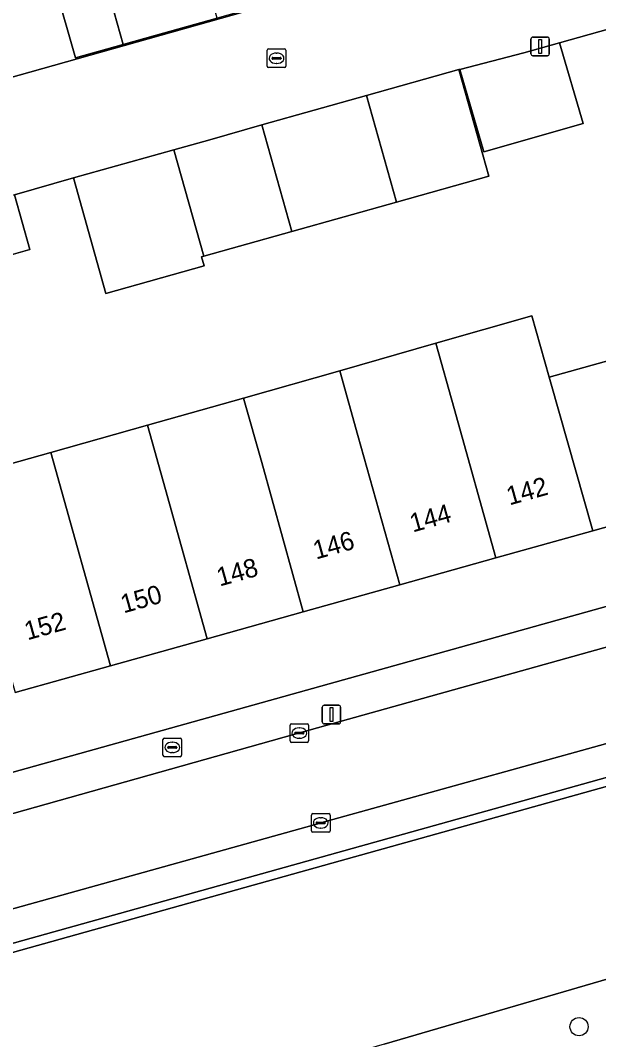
# Model space of a CAD drawing. Extents: x 159626 to 160723, y 388173 to 389416.
# Drawn here: x 159926.3 to 159957.4, y 388256.3 to 388311.2 of the extents above; entities that cross this region are included whole.
import ezdxf

# ---------------------------------------------------------------- set-up
doc = ezdxf.new("R2010")
doc.units = 0
for name, color, linetype in [('IMGEO_Boom', 7, 'Continuous'), ('IMGEO_Brandkraan', 7, 'Continuous'), ('IMGEO_Erf', 7, 'Continuous'), ('IMGEO_Groenvoorziening', 7, 'Continuous'), ('IMGEO_Kolk', 7, 'Continuous'), ('IMGEO_Lichtmast', 7, 'Continuous'), ('IMGEO_Pand', 7, 'Continuous'), ('IMGEO_Pand_nummerreeks', 7, 'Continuous'), ('IMGEO_Parkeervlak_open', 7, 'Continuous'), ('IMGEO_Rijbaan_lokaal_open', 7, 'Continuous'), ('IMGEO_Voetpad_open', 7, 'Continuous')]:
    doc.layers.add(name, color=color, linetype=linetype)

msp = doc.modelspace()

# ---------------------------------------------------------------- linework, layer by layer
at = {"layer": 'IMGEO_Boom'}
msp.add_circle((159956.381, 388256.959), 0.489, dxfattribs=at)
at = {"layer": 'IMGEO_Brandkraan'}
for p, q in [((159933.974, 388271.574), (159933.974, 388272.426)), ((159934.049, 388272.5), (159934.901, 388272.5)), ((159934.975, 388272.426), (159934.975, 388271.574)), ((159934.233, 388271.994), (159934.233, 388272.006)), ((159934.671, 388271.957), (159934.273, 388271.957)), ((159934.276, 388272.043), (159934.674, 388272.043)), ((159934.462, 388272.28), (159934.487, 388272.28)), ((159934.717, 388272.006), (159934.717, 388271.994)), ((159934.901, 388271.5), (159934.049, 388271.5)), ((159934.485, 388271.72), (159934.46, 388271.72))]:
    msp.add_line(p, q, dxfattribs=at)
for points in [[(159933.974, 388271.574), (159933.974, 388272.426)], [(159934.049, 388272.5), (159934.901, 388272.5)], [(159934.975, 388272.426), (159934.975, 388271.574)], [(159934.901, 388271.5), (159934.049, 388271.5)]]:
    msp.add_lwpolyline(points, dxfattribs=at)
for centre, radius, start, end in [((159934.051, 388272.424), 0.0765, 91.552, 178.448), ((159934.051, 388272.424), 0.0765, 91.552, 178.448), ((159934.899, 388272.424), 0.0765, 1.552, 88.448), ((159934.899, 388272.424), 0.0765, 1.552, 88.448), ((159934.273, 388272.003), 0.0403, 85.8775, 175.7526), ((159934.27, 388271.993), 0.0366, 178.938, 274.7102), ((159934.674, 388272), 0.043, 264.8664, 352.4533), ((159934.678, 388272.005), 0.0386, 1.7309, 96.639), ((159934.051, 388271.576), 0.0765, 181.552, 268.448), ((159934.051, 388271.576), 0.0765, 181.552, 268.448), ((159934.899, 388271.576), 0.0765, 271.552, 358.448), ((159934.899, 388271.576), 0.0765, 271.552, 358.448)]:
    msp.add_arc(centre, radius, start, end, dxfattribs=at)
for centre, major_axis, ratio, start_param, end_param in [((159934.461, 388272), (-0.387, 0.002), 0.722429, 4.712389, 7.853982), ((159934.486, 388272), (-0.39, 0.002), 0.717154, 1.570796, 4.712389)]:
    msp.add_ellipse(centre, major_axis=major_axis, ratio=ratio, start_param=start_param, end_param=end_param, dxfattribs=at)
at = {"layer": 'IMGEO_Erf'}
msp.add_lwpolyline([(159935.341, 388316.79), (159940.404, 388318.215), (159941.125, 388315.65), (159941.446, 388315.74), (159943.208, 388316.233), (159944.033, 388313.292), (159942.262, 388312.794), (159936.89, 388311.284), (159933.55, 388310.344), (159931.827, 388309.859), (159929.259, 388309.136), (159928.176, 388312.987), (159930.573, 388313.662), (159930.832, 388312.696), (159931.031, 388312.752), (159932.738, 388313.232), (159932.001, 388315.85)], close=True, dxfattribs=at)
for points in [[(159888.385, 388312.59), (159893.047, 388296.039), (159893.76, 388296.24), (159895.193, 388299.636), (159898.582, 388300.586), (159898.627, 388300.424), (159947.315, 388314.161)], [(159974.832, 388311.182), (159967.061, 388308.893), (159965.933, 388312.938), (159955.328, 388309.946), (159956.603, 388305.611), (159951.262, 388304.078), (159949.964, 388308.52), (159949.904, 388308.505), (159951.517, 388302.758), (159946.544, 388301.362), (159940.912, 388299.782), (159938.102, 388298.993), (159936.172, 388298.452), (159936.052, 388298.418), (159936.188, 388297.933), (159930.901, 388296.453), (159929.16, 388302.674), (159925.978, 388301.769), (159926.807, 388298.808), (159925.022, 388298.308)], [(159893.644, 388261.656), (159940.482, 388274.742), (160000, 388291.371), (160013.03, 388294.925), (160013.985, 388295.31)], [(159922.75, 388286.426), (159927.938, 388287.889), (159933.151, 388289.359), (159938.316, 388290.816), (159943.492, 388292.276), (159948.671, 388293.777), (159953.833, 388295.244), (159954.771, 388291.945), (159960.048, 388293.422), (159961.018, 388289.955), (159962.366, 388285.14), (159957.122, 388283.672), (159951.908, 388282.212), (159946.73, 388280.763), (159941.533, 388279.308), (159936.347, 388277.856), (159931.153, 388276.402), (159926.023, 388274.966)]]:
    msp.add_lwpolyline(points, dxfattribs=at)
at = {"layer": 'IMGEO_Groenvoorziening'}
for points in [[(160020.117, 388276.986), (160019.381, 388280.018), (160019.313, 388280.785), (160019.315, 388281.813), (160019.579, 388287.147), (160016.393, 388286.257), (160000, 388281.676), (159943.07, 388265.766), (159923.296, 388260.24), (159886.729, 388250), (159844.944, 388238.299), (159842.813, 388239.959), (159842.555, 388239.919), (159842.41, 388239.878), (159841.82, 388239.721)], [(160005.426, 388271.742), (160015.167, 388274.35), (160014.256, 388277.622), (159986.028, 388269.523), (159986.438, 388268.086), (159971.092, 388263.372), (159969.703, 388262.967), (159962.179, 388260.771), (159945.882, 388256.016), (159926.651, 388250.405), (159925.196, 388250), (159916.577, 388248.216), (159892.687, 388240.775), (159833.979, 388224.356)], [(159945.882, 388256.016), (159962.179, 388260.771), (159961.673, 388262.536), (159970.684, 388265.121), (159986.028, 388269.523), (160014.256, 388277.622), (160015.167, 388274.35), (160015.516, 388274.443)]]:
    msp.add_lwpolyline(points, dxfattribs=at)
at = {"layer": 'IMGEO_Kolk'}
for p, q in [((159939.59, 388308.692), (159939.59, 388309.544)), ((159939.665, 388309.618), (159940.517, 388309.618)), ((159940.078, 388309.398), (159940.103, 388309.398)), ((159940.591, 388309.544), (159940.591, 388308.692)), ((159939.849, 388309.112), (159939.849, 388309.124)), ((159940.287, 388309.075), (159939.889, 388309.075)), ((159939.892, 388309.161), (159940.29, 388309.161)), ((159940.101, 388308.838), (159940.076, 388308.838)), ((159940.333, 388309.124), (159940.333, 388309.112)), ((159940.517, 388308.618), (159939.665, 388308.618)), ((159940.818, 388272.347), (159940.818, 388273.199)), ((159940.893, 388273.273), (159941.745, 388273.273)), ((159941.306, 388273.053), (159941.331, 388273.053)), ((159941.819, 388273.199), (159941.819, 388272.347)), ((159941.077, 388272.767), (159941.077, 388272.779)), ((159941.515, 388272.73), (159941.117, 388272.73)), ((159941.12, 388272.816), (159941.518, 388272.816)), ((159941.329, 388272.493), (159941.304, 388272.493)), ((159941.561, 388272.779), (159941.561, 388272.767)), ((159941.745, 388272.273), (159940.893, 388272.273)), ((159941.973, 388267.507), (159941.973, 388268.359)), ((159942.048, 388268.433), (159942.9, 388268.433)), ((159942.461, 388268.213), (159942.486, 388268.213)), ((159942.974, 388268.359), (159942.974, 388267.507)), ((159942.232, 388267.927), (159942.232, 388267.939)), ((159942.67, 388267.89), (159942.272, 388267.89)), ((159942.275, 388267.976), (159942.673, 388267.976)), ((159942.484, 388267.653), (159942.459, 388267.653)), ((159942.716, 388267.939), (159942.716, 388267.927)), ((159942.9, 388267.433), (159942.048, 388267.433))]:
    msp.add_line(p, q, dxfattribs=at)
for points in [[(159939.59, 388308.692), (159939.59, 388309.544)], [(159939.665, 388309.618), (159940.517, 388309.618)], [(159940.591, 388309.544), (159940.591, 388308.692)], [(159940.517, 388308.618), (159939.665, 388308.618)], [(159940.818, 388272.347), (159940.818, 388273.199)], [(159940.893, 388273.273), (159941.745, 388273.273)], [(159941.819, 388273.199), (159941.819, 388272.347)], [(159941.745, 388272.273), (159940.893, 388272.273)], [(159941.973, 388267.507), (159941.973, 388268.359)], [(159942.048, 388268.433), (159942.9, 388268.433)], [(159942.974, 388268.359), (159942.974, 388267.507)], [(159942.9, 388267.433), (159942.048, 388267.433)]]:
    msp.add_lwpolyline(points, dxfattribs=at)
for centre, radius, start, end in [((159939.667, 388309.542), 0.0765, 91.552, 178.448), ((159939.667, 388309.542), 0.0765, 91.552, 178.448), ((159940.515, 388309.542), 0.0765, 1.552, 88.448), ((159940.515, 388309.542), 0.0765, 1.552, 88.448), ((159939.667, 388308.694), 0.0765, 181.552, 268.448), ((159939.667, 388308.694), 0.0765, 181.552, 268.448), ((159939.889, 388309.121), 0.0403, 85.8775, 175.7526), ((159939.886, 388309.111), 0.0366, 178.938, 274.7102), ((159940.29, 388309.118), 0.043, 264.8664, 352.4533), ((159940.294, 388309.123), 0.0386, 1.7309, 96.639), ((159940.515, 388308.694), 0.0765, 271.552, 358.448), ((159940.515, 388308.694), 0.0765, 271.552, 358.448), ((159940.895, 388273.197), 0.0765, 91.552, 178.448), ((159940.895, 388273.197), 0.0765, 91.552, 178.448), ((159941.743, 388273.197), 0.0765, 1.552, 88.448), ((159941.743, 388273.197), 0.0765, 1.552, 88.448), ((159941.117, 388272.776), 0.0403, 85.8775, 175.7526), ((159941.114, 388272.766), 0.0366, 178.938, 274.7102), ((159941.518, 388272.773), 0.043, 264.8664, 352.4533), ((159941.522, 388272.778), 0.0386, 1.7309, 96.639), ((159940.895, 388272.349), 0.0765, 181.552, 268.448), ((159940.895, 388272.349), 0.0765, 181.552, 268.448), ((159941.743, 388272.349), 0.0765, 271.552, 358.448), ((159941.743, 388272.349), 0.0765, 271.552, 358.448), ((159942.05, 388268.357), 0.0765, 91.552, 178.448), ((159942.05, 388268.357), 0.0765, 91.552, 178.448), ((159942.898, 388268.357), 0.0765, 1.552, 88.448), ((159942.898, 388268.357), 0.0765, 1.552, 88.448), ((159942.05, 388267.509), 0.0765, 181.552, 268.448), ((159942.05, 388267.509), 0.0765, 181.552, 268.448), ((159942.272, 388267.936), 0.0403, 85.8775, 175.7526), ((159942.269, 388267.926), 0.0366, 178.938, 274.7102), ((159942.673, 388267.933), 0.043, 264.8664, 352.4533), ((159942.677, 388267.938), 0.0386, 1.7309, 96.639), ((159942.898, 388267.509), 0.0765, 271.552, 358.448), ((159942.898, 388267.509), 0.0765, 271.552, 358.448)]:
    msp.add_arc(centre, radius, start, end, dxfattribs=at)
for centre, major_axis, ratio, start_param, end_param in [((159940.077, 388309.118), (-0.387, 0.002), 0.722429, 4.712389, 7.853982), ((159940.102, 388309.118), (-0.39, 0.002), 0.717154, 1.570796, 4.712389), ((159941.305, 388272.773), (-0.387, 0.002), 0.722429, 4.712389, 7.853982), ((159941.33, 388272.773), (-0.39, 0.002), 0.717154, 1.570796, 4.712389), ((159942.46, 388267.933), (-0.387, 0.002), 0.722429, 4.712389, 7.853982), ((159942.485, 388267.933), (-0.39, 0.002), 0.717154, 1.570796, 4.712389)]:
    msp.add_ellipse(centre, major_axis=major_axis, ratio=ratio, start_param=start_param, end_param=end_param, dxfattribs=at)
at = {"layer": 'IMGEO_Lichtmast'}
for p, q in [((159953.787, 388309.352), (159953.787, 388310.152)), ((159953.787, 388310.152), (159953.787, 388309.352)), ((159953.887, 388310.252), (159954.677, 388310.252)), ((159954.677, 388310.252), (159953.887, 388310.252)), ((159954.777, 388310.152), (159954.777, 388309.352)), ((159954.777, 388309.352), (159954.777, 388310.152)), ((159954.677, 388309.252), (159953.887, 388309.252)), ((159953.887, 388309.252), (159954.677, 388309.252)), ((159942.55, 388273.371), (159942.55, 388274.171)), ((159942.55, 388274.171), (159942.55, 388273.371)), ((159942.65, 388274.271), (159943.44, 388274.271)), ((159943.44, 388274.271), (159942.65, 388274.271)), ((159943.54, 388274.171), (159943.54, 388273.371)), ((159943.54, 388273.371), (159943.54, 388274.171)), ((159943.44, 388273.271), (159942.65, 388273.271)), ((159942.65, 388273.271), (159943.44, 388273.271))]:
    msp.add_line(p, q, dxfattribs=at)
for points in [[(159954.207, 388310.127), (159954.357, 388310.127), (159954.357, 388309.377), (159954.207, 388309.377), (159954.207, 388310.127)], [(159942.97, 388274.146), (159943.12, 388274.146), (159943.12, 388273.396), (159942.97, 388273.396), (159942.97, 388274.146)]]:
    msp.add_lwpolyline(points, dxfattribs=at)
for centre, start, end in [((159953.887, 388310.152), 90, 180), ((159953.887, 388310.152), 90, 180), ((159954.677, 388310.152), 0, 90), ((159954.677, 388310.152), 360, 90), ((159953.887, 388309.352), 180, 270), ((159953.887, 388309.352), 180, 270), ((159954.677, 388309.352), 270, 0), ((159954.677, 388309.352), 270, 0), ((159942.65, 388274.171), 90, 180), ((159942.65, 388274.171), 90, 180), ((159943.44, 388274.171), 0, 90), ((159943.44, 388274.171), 360, 90), ((159942.65, 388273.371), 180, 270), ((159942.65, 388273.371), 180, 270), ((159943.44, 388273.371), 270, 0), ((159943.44, 388273.371), 270, 0)]:
    msp.add_arc(centre, 0.1, start, end, dxfattribs=at)
at = {"layer": 'IMGEO_Pand'}
for points in [[(159935.341, 388316.79), (159932.001, 388315.85), (159932.738, 388313.232), (159931.031, 388312.752), (159931.827, 388309.859), (159933.55, 388310.344), (159936.89, 388311.284)], [(159931.031, 388312.752), (159930.832, 388312.696), (159930.573, 388313.662), (159928.176, 388312.987), (159929.259, 388309.136), (159931.827, 388309.859)], [(159955.328, 388309.946), (159953.401, 388309.406), (159949.964, 388308.52), (159951.262, 388304.078), (159956.603, 388305.611)], [(159946.544, 388301.362), (159951.517, 388302.758), (159949.904, 388308.505), (159944.934, 388307.11)], [(159946.544, 388301.362), (159944.934, 388307.11), (159939.299, 388305.529), (159940.912, 388299.782)], [(159936.172, 388298.452), (159938.102, 388298.993), (159940.912, 388299.782), (159939.299, 388305.529), (159936.498, 388304.727), (159934.562, 388304.185)], [(159936.172, 388298.452), (159934.562, 388304.185), (159929.16, 388302.674), (159930.901, 388296.453), (159936.188, 388297.933), (159936.052, 388298.418)], [(159925.978, 388301.769), (159924.196, 388301.262), (159925.022, 388298.308), (159926.807, 388298.808)], [(159948.671, 388293.777), (159949.658, 388290.245), (159951.908, 388282.212), (159957.122, 388283.672), (159954.841, 388291.698), (159954.771, 388291.945), (159953.833, 388295.244)], [(159943.492, 388292.276), (159944.475, 388288.792), (159946.73, 388280.763), (159951.908, 388282.212), (159949.658, 388290.245), (159948.671, 388293.777)], [(159954.771, 388291.945), (159954.841, 388291.698), (159957.122, 388283.672), (159962.366, 388285.14), (159961.018, 388289.955), (159960.048, 388293.422)], [(159938.316, 388290.816), (159939.292, 388287.34), (159941.533, 388279.308), (159946.73, 388280.763), (159944.475, 388288.792), (159943.492, 388292.276)], [(159936.347, 388277.856), (159941.533, 388279.308), (159939.292, 388287.34), (159938.316, 388290.816), (159933.151, 388289.359), (159934.119, 388285.889)], [(159936.347, 388277.856), (159934.119, 388285.889), (159933.151, 388289.359), (159927.938, 388287.889), (159931.153, 388276.402)], [(159922.75, 388286.426), (159926.023, 388274.966), (159931.153, 388276.402), (159927.938, 388287.889)]]:
    msp.add_lwpolyline(points, close=True, dxfattribs=at)
at = {"layer": 'IMGEO_Parkeervlak_open'}
for points in [[(160015.391, 388288.325), (160013.445, 388287.791), (160000.787, 388284.187), (160000, 388283.967), (159961.24, 388273.152), (159942.469, 388267.934), (159942.447, 388267.928), (159922.721, 388262.424), (159901.075, 388256.353), (159883.393, 388251.41), (159878.37, 388250), (159863.481, 388245.821), (159848.736, 388241.658), (159842.813, 388239.959)], [(159845.459, 388238.901), (159885.039, 388250), (159923.193, 388260.699), (159942.941, 388266.216), (160000, 388282.156), (160013.39, 388285.897)]]:
    msp.add_lwpolyline(points, dxfattribs=at)
at = {"layer": 'IMGEO_Rijbaan_lokaal_open'}
for points in [[(159947.315, 388314.161), (159898.627, 388300.424)], [(159925.978, 388301.769), (159929.16, 388302.674), (159934.562, 388304.185), (159936.498, 388304.727), (159939.299, 388305.529), (159944.934, 388307.11), (159949.904, 388308.505), (159949.964, 388308.52), (159953.401, 388309.406), (159955.328, 388309.946), (159965.933, 388312.938)], [(159942.447, 388267.928), (159942.469, 388267.934), (159961.24, 388273.152), (160000, 388283.967), (160000.787, 388284.187), (160013.445, 388287.791), (160015.391, 388288.325), (160015.802, 388288.44), (160014.596, 388292.994), (160006.167, 388290.779), (160003.456, 388290.183), (160000, 388289.214), (159996.875, 388288.337), (159986.316, 388285.375), (159979.756, 388283.534), (159968.71, 388280.435), (159965.037, 388279.403), (159941.069, 388272.705), (159898.585, 388260.761)], [(159841.82, 388239.721), (159842.41, 388239.878), (159842.555, 388239.919), (159842.813, 388239.959), (159848.736, 388241.658), (159863.481, 388245.821), (159878.37, 388250), (159883.393, 388251.41), (159901.075, 388256.353), (159922.721, 388262.424), (159942.447, 388267.928)]]:
    msp.add_lwpolyline(points, dxfattribs=at)
at = {"layer": 'IMGEO_Voetpad_open'}
for points in [[(160014.596, 388292.994), (160013.985, 388295.31), (160013.03, 388294.925), (160000, 388291.371), (159940.482, 388274.742), (159893.644, 388261.656), (159890.751, 388260.859), (159859.945, 388252.179), (159854.746, 388250.727), (159853.266, 388250.313), (159853.151, 388250.281), (159853.021, 388250.711), (159850.494, 388250), (159845.138, 388248.493), (159844.644, 388248.354), (159842.921, 388247.869), (159839.772, 388246.983), (159784.145, 388231.332), (159767.275, 388225.855), (159755.968, 388222.214)], [(159898.585, 388260.761), (159941.069, 388272.705), (159965.037, 388279.403), (159964.938, 388279.853), (159968.589, 388280.864), (159968.71, 388280.435), (159979.756, 388283.534), (159979.667, 388283.956), (159986.208, 388285.785), (159986.316, 388285.375), (159996.875, 388288.337), (159996.762, 388288.715), (160000, 388289.63), (160003.348, 388290.576), (160003.456, 388290.183), (160006.167, 388290.779), (160014.596, 388292.994)], [(159842.813, 388239.959), (159844.944, 388238.299), (159886.729, 388250), (159923.296, 388260.24), (159943.07, 388265.766), (160000, 388281.676), (160016.393, 388286.257), (160015.802, 388288.44)], [(160013.39, 388285.897), (160000, 388282.156), (159942.941, 388266.216), (159923.193, 388260.699), (159885.039, 388250), (159845.459, 388238.901)]]:
    msp.add_lwpolyline(points, dxfattribs=at)

# ---------------------------------------------------------------- texts
at = {"layer": 'IMGEO_Pand_nummerreeks'}
for s, p in [('142', (159952.633, 388285.032)), ('144', (159947.427, 388283.575)), ('146', (159942.218, 388282.116)), ('148', (159937.031, 388280.664)), ('150', (159931.857, 388279.216)), ('152', (159926.676, 388277.765))]:
    msp.add_text(s, height=1, rotation=15.6395, dxfattribs=at).set_placement(p)

doc.saveas('drawing.dxf')
